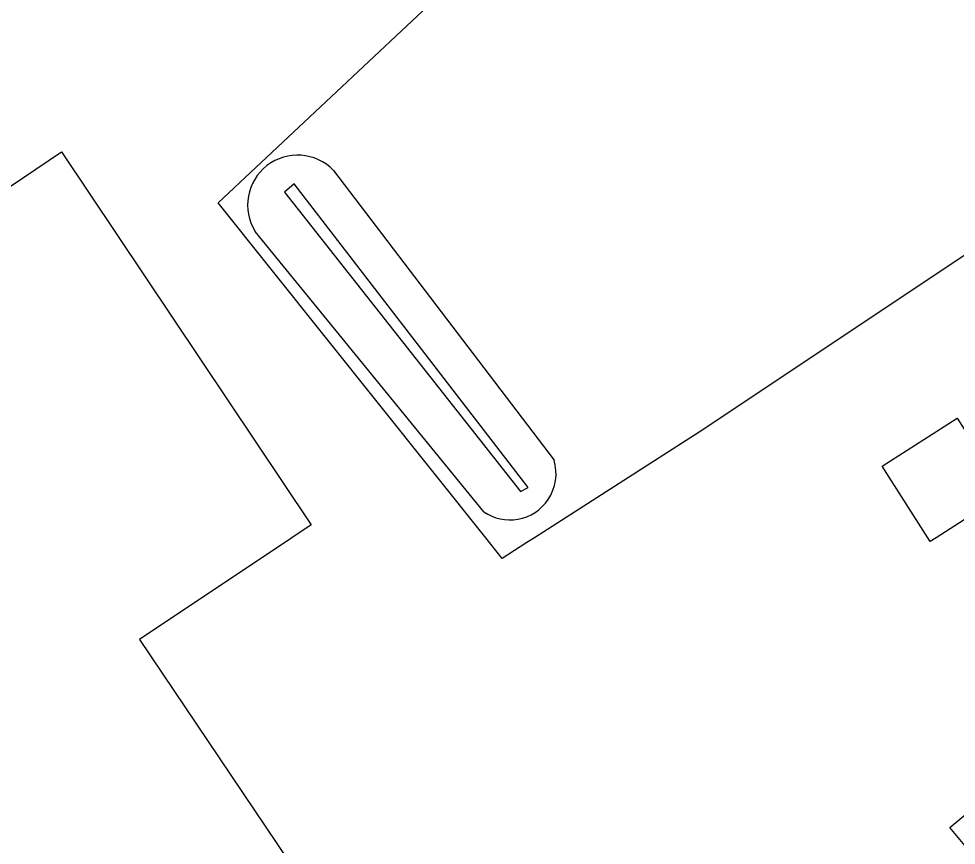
# Model space of a CAD drawing. Extents: x 156651 to 158072, y 387631 to 388990.
# Drawn here: x 157502.2 to 157592.7, y 387970.3 to 388050.1 of the extents above; entities that cross this region are included whole.
import ezdxf

# ---------------------------------------------------------------- set-up
doc = ezdxf.new("R2010")
doc.units = 0
for name, color, linetype in [('IMGEO_Gemengd_bos', 7, 'Continuous'), ('IMGEO_Hek', 7, 'Continuous'), ('IMGEO_Pand', 7, 'Continuous'), ('IMGEO_Waterloop', 7, 'Continuous')]:
    doc.layers.add(name, color=color, linetype=linetype)

msp = doc.modelspace()

# ---------------------------------------------------------------- linework, layer by layer
at = {"layer": 'IMGEO_Gemengd_bos'}
for points in [[(157617.824, 388043.477), (157568.335, 388010.487), (157551.976, 388000), (157551.233, 387999.524), (157548.86, 387998.003), (157547.263, 388000), (157521.408, 388032.33), (157543.243, 388052.841), (157602.721, 388107.759)], [(157532.564, 388035.463), (157553.865, 388007.479)], [(157547.089, 388002.481), (157524.976, 388029.569)]]:
    msp.add_lwpolyline(points, dxfattribs=at)
for centre, radius, start, end in [((157529.09, 388032.104), 4.832, 44.04161, 211.63513), ((157549.601, 388006.174), 4.459, 326.14426, 17.01167), ((157549.594, 388006.177), 4.466, 279.96533, 326.16328), ((157549.596, 388006.175), 4.464, 235.84153, 279.94986)]:
    msp.add_arc(centre, radius, start, end, dxfattribs=at)
at = {"layer": 'IMGEO_Hek'}
for points in [[(157547.263, 388000), (157521.408, 388032.33), (157543.243, 388052.841)], [(157548.86, 387998.003), (157547.263, 388000)]]:
    msp.add_lwpolyline(points, dxfattribs=at)
at = {"layer": 'IMGEO_Pand'}
for points in [[(157443.821, 388017.485), (157442.318, 388019.709), (157442.114, 388020.011), (157446.272, 388022.79), (157473.347, 388040.883), (157485.336, 388023.184), (157500, 388033.029), (157506.275, 388037.242), (157530.397, 388001.248), (157528.531, 388000), (157513.821, 387990.159), (157531.524, 387963.862), (157500, 387942.641), (157495.943, 387939.909), (157495.742, 387940.212), (157494.299, 387942.387)], [(157589.978, 388000), (157585.564, 388006.896), (157592.807, 388011.532), (157597.454, 388004.272), (157590.78, 388000), (157590.211, 387999.636), (157589.978, 388000)], [(157594.801, 387974.265), (157598.01, 387970.414), (157595.316, 387968.168), (157592.107, 387972.019), (157594.801, 387974.265)]]:
    msp.add_lwpolyline(points, dxfattribs=at)
at = {"layer": 'IMGEO_Waterloop'}
msp.add_lwpolyline([(157551.353, 388004.835), (157528.747, 388034.179), (157527.811, 388033.365), (157550.617, 388004.447), (157551.353, 388004.835)], dxfattribs=at)

doc.saveas('drawing.dxf')
